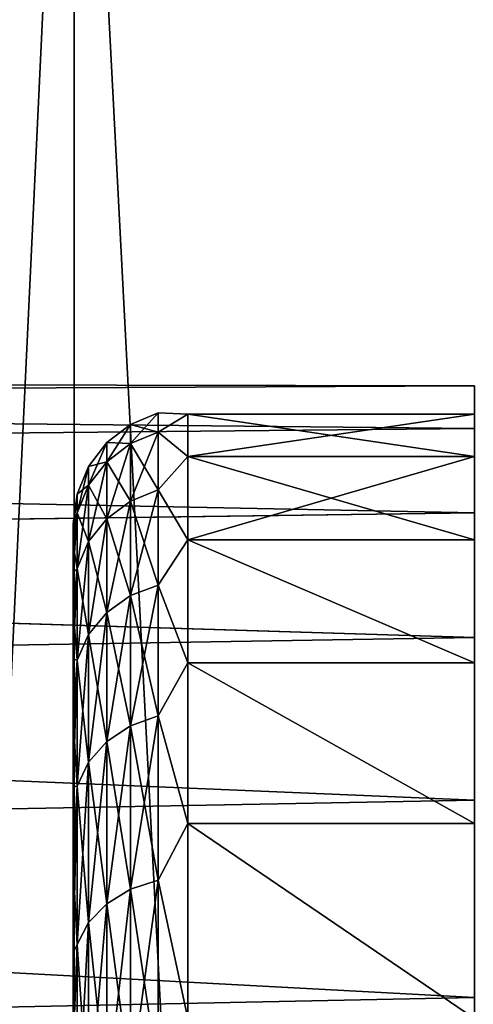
# Model space of a CAD drawing. Header units: metres. Extents: x -109 to 109, y -78 to 121.
# Tile 312 of 656: x -85.294 to -84.502, y 106.937 to 108.655. Entities that reach past the tile are written whole.
import ezdxf

# ---------------------------------------------------------------- set-up
doc = ezdxf.new("R2010")
doc.units = ezdxf.units.M
doc.layers.add('solid_508554_SW0001', color=7, linetype='CONTINUOUS')

msp = doc.modelspace()

# ---------------------------------------------------------------- linework, layer by layer
at = {"layer": 'solid_508554_SW0001'}
for points in [[(-86.160873, 109.825623, -23.301292), (-86.160873, 89.525627, -23.301289), (-85.198685, 89.525627, -22.339108)], [(-86.160873, 109.825623, -23.301292), (-85.198685, 89.525627, -22.339108), (-85.198708, 109.825623, -22.339127)], [(-85.198708, 109.825623, -41.660873), (-85.198685, 89.525627, -41.660892), (-86.160873, 89.525627, -40.698711)], [(-85.198708, 109.825623, -41.660873), (-86.160873, 89.525627, -40.698711), (-86.160873, 109.825623, -40.698708)], [(-85.198708, 109.825623, -22.339127), (-85.198685, 89.525627, -22.339108), (-84.141197, 89.525627, -21.482773)], [(-85.198708, 109.825623, -22.339127), (-84.141197, 89.525627, -21.482773), (-84.141228, 109.825623, -21.482794)], [(-84.141228, 109.825623, -42.517204), (-85.198685, 89.525627, -41.660892), (-85.198708, 109.825623, -41.660873)], [(-84.141228, 109.825623, -42.517204), (-84.141197, 89.525627, -42.517227), (-85.198685, 89.525627, -41.660892)], [(-89.5, 108.025627, -32), (-84.5, 108.016296, -32.272972), (-84.5, 108.016296, -31.727028)], [(-89.489861, 107.992546, -31.486633), (-89.5, 108.025627, -32), (-84.5, 108.016296, -31.727028)], [(-89.5, 108.025627, -32), (-89.489861, 107.992554, -32.513279), (-84.5, 108.016296, -32.272972)], [(-89.489861, 107.992546, -31.486633), (-84.5, 108.016296, -31.727028), (-84.5, 107.941956, -31.186171)], [(-89.489861, 107.992554, -32.513279), (-84.5, 107.941956, -32.813831), (-84.5, 108.016296, -32.272972)], [(-89.489861, 107.992554, -32.513279), (-89.459908, 107.893333, -33.020226), (-84.5, 107.941956, -32.813831)], [(-89.459892, 107.893288, -30.979616), (-89.489861, 107.992546, -31.486633), (-84.5, 107.941956, -31.186171)], [(-85.100044, 107.915245, -31.487923), (-85.051765, 107.935074, -31.485312), (-85.051765, 107.968811, -32)], [(-85.100044, 107.948807, -32), (-85.051765, 107.968811, -32), (-85.051765, 107.935074, -32.51469)], [(-85.100044, 107.948807, -32), (-85.100044, 107.915245, -31.487923), (-85.051765, 107.968811, -32)], [(-85.051765, 107.968811, -32), (-85, 107.966415, -31.730442), (-85, 107.966415, -32.269558)], [(-85.051765, 107.968811, -32), (-85.051765, 107.935074, -31.485312), (-85, 107.966415, -31.730442)], [(-85.051765, 107.935074, -32.51469), (-85.051765, 107.968811, -32), (-85, 107.966415, -32.269558)], [(-85.051765, 107.935074, -31.485312), (-85, 107.893005, -31.19635), (-85, 107.966415, -31.730442)], [(-85.051765, 107.935074, -32.51469), (-85, 107.966415, -32.269558), (-85, 107.893005, -32.80365)], [(-85, 107.893005, -31.19635), (-84.5, 107.893005, -31.196352), (-84.5, 107.966415, -31.730444)], [(-85, 107.966415, -31.730442), (-84.5, 107.966415, -31.730444), (-84.5, 107.966415, -32.269558)], [(-85, 107.966415, -31.730442), (-85, 107.893005, -31.19635), (-84.5, 107.966415, -31.730444)], [(-85, 107.966415, -32.269558), (-84.5, 107.966415, -32.269558), (-84.5, 107.893005, -32.80365)], [(-85, 107.966415, -32.269558), (-85, 107.966415, -31.730442), (-84.5, 107.966415, -32.269558)], [(-85, 107.893005, -32.80365), (-85, 107.966415, -32.269558), (-84.5, 107.893005, -32.80365)], [(-85.141495, 107.883682, -31.492077), (-85.100044, 107.915245, -31.487923), (-85.100044, 107.948807, -32)], [(-85.141495, 107.916977, -32), (-85.100044, 107.948807, -32), (-85.100044, 107.915245, -32.512077)], [(-85.141495, 107.916977, -32), (-85.141495, 107.883682, -31.492077), (-85.100044, 107.948807, -32)], [(-85.100044, 107.915245, -32.512077), (-85.100044, 107.948807, -32), (-85.051765, 107.935074, -32.51469)], [(-89.459908, 107.893333, -33.020226), (-84.5, 107.794662, -33.339527), (-84.5, 107.941956, -32.813831)], [(-89.459892, 107.893288, -30.979616), (-84.5, 107.941956, -31.186171), (-84.5, 107.794662, -30.660473)], [(-85.100044, 107.815125, -30.984606), (-85.051765, 107.83445, -30.979429), (-85.051765, 107.935074, -31.485312)], [(-85.100044, 107.915245, -31.487923), (-85.100044, 107.815125, -30.984606), (-85.051765, 107.935074, -31.485312)], [(-85.100044, 107.915245, -32.512077), (-85.051765, 107.935074, -32.51469), (-85.051765, 107.83445, -33.020573)], [(-85.051765, 107.935074, -31.485312), (-85.051765, 107.83445, -30.979429), (-85, 107.893005, -31.19635)], [(-85.051765, 107.83445, -33.020573), (-85.051765, 107.935074, -32.51469), (-85, 107.893005, -32.80365)], [(-85.173286, 107.842552, -31.497492), (-85.141495, 107.883682, -31.492077), (-85.141495, 107.916977, -32)], [(-85.173286, 107.875488, -32), (-85.141495, 107.916977, -32), (-85.141495, 107.883682, -32.507923)], [(-85.173286, 107.875488, -32), (-85.173286, 107.842552, -31.497492), (-85.141495, 107.916977, -32)], [(-85.141495, 107.883682, -32.507923), (-85.141495, 107.916977, -32), (-85.100044, 107.915245, -32.512077)], [(-85.141495, 107.784378, -30.992846), (-85.100044, 107.815125, -30.984606), (-85.100044, 107.915245, -31.487923)], [(-85.141495, 107.883682, -31.492077), (-85.141495, 107.784378, -30.992846), (-85.100044, 107.915245, -31.487923)], [(-85.141495, 107.883682, -32.507923), (-85.100044, 107.915245, -32.512077), (-85.100044, 107.815125, -33.015392)], [(-85.100044, 107.815125, -33.015392), (-85.100044, 107.915245, -32.512077), (-85.051765, 107.83445, -33.020573)], [(-89.459908, 107.893333, -33.020226), (-89.411552, 107.728096, -33.51384), (-84.5, 107.794662, -33.339527)], [(-89.411507, 107.727936, -30.48576), (-89.459892, 107.893288, -30.979616), (-84.5, 107.794662, -30.660473)], [(-85.051765, 107.83445, -30.979429), (-85, 107.747559, -30.677227), (-85, 107.893005, -31.19635)], [(-85.051765, 107.83445, -33.020573), (-85, 107.893005, -32.80365), (-85, 107.747559, -33.322773)], [(-85, 107.747559, -30.677227), (-84.5, 107.747559, -30.677229), (-84.5, 107.893005, -31.196352)], [(-85, 107.893005, -31.19635), (-85, 107.747559, -30.677227), (-84.5, 107.893005, -31.196352)], [(-85, 107.893005, -32.80365), (-84.5, 107.893005, -32.80365), (-84.5, 107.747559, -33.322769)], [(-85, 107.747559, -33.322773), (-85, 107.893005, -32.80365), (-84.5, 107.747559, -33.322769)], [(-85.193237, 107.794662, -31.503798), (-85.173286, 107.842552, -31.497492), (-85.173286, 107.875488, -32)], [(-85.193237, 107.827187, -32), (-85.173286, 107.875488, -32), (-85.173286, 107.842552, -32.502506)], [(-85.193237, 107.827187, -32), (-85.193237, 107.794662, -31.503798), (-85.173286, 107.875488, -32)], [(-85.173286, 107.744308, -31.003582), (-85.141495, 107.784378, -30.992846), (-85.141495, 107.883682, -31.492077)], [(-85.173286, 107.842552, -31.497492), (-85.173286, 107.744308, -31.003582), (-85.141495, 107.883682, -31.492077)], [(-85.173286, 107.842552, -32.502506), (-85.141495, 107.883682, -32.507923), (-85.141495, 107.784378, -33.007156)], [(-85.173286, 107.842552, -32.502506), (-85.173286, 107.875488, -32), (-85.141495, 107.883682, -32.507923)], [(-85.141495, 107.784378, -33.007156), (-85.141495, 107.883682, -32.507923), (-85.100044, 107.815125, -33.015392)], [(-85.193237, 107.697655, -31.016083), (-85.173286, 107.744308, -31.003582), (-85.173286, 107.842552, -31.497492)], [(-85.193237, 107.794662, -31.503798), (-85.193237, 107.697655, -31.016083), (-85.173286, 107.842552, -31.497492)], [(-85.193237, 107.794662, -32.496204), (-85.173286, 107.842552, -32.502506), (-85.173286, 107.744308, -32.996418)], [(-85.193237, 107.794662, -32.496204), (-85.193237, 107.827187, -32), (-85.173286, 107.842552, -32.502506)], [(-85.173286, 107.744308, -32.996418), (-85.173286, 107.842552, -32.502506), (-85.141495, 107.784378, -33.007156)], [(-85.193237, 107.827187, -32), (-85.199997, 107.775627, -31.999998), (-85.199997, 107.766068, -31.732399)], [(-85.193237, 107.794662, -32.496204), (-85.199997, 107.775627, -31.999998), (-85.193237, 107.827187, -32)], [(-85.193237, 107.827187, -32), (-85.199997, 107.766068, -31.732399), (-85.193237, 107.794662, -31.503798)], [(-85.100044, 107.650169, -30.498665), (-85.051765, 107.668655, -30.491009), (-85.051765, 107.83445, -30.979429)], [(-85.100044, 107.815125, -30.984606), (-85.100044, 107.650169, -30.498665), (-85.051765, 107.83445, -30.979429)], [(-85.100044, 107.815125, -33.015392), (-85.051765, 107.83445, -33.020573), (-85.051765, 107.668655, -33.508991)], [(-85.051765, 107.83445, -30.979429), (-85.051765, 107.668655, -30.491009), (-85, 107.747559, -30.677227)], [(-85.051765, 107.668655, -33.508991), (-85.051765, 107.83445, -33.020573), (-85, 107.747559, -33.322773)], [(-85.141495, 107.620766, -30.510845), (-85.100044, 107.650169, -30.498665), (-85.100044, 107.815125, -30.984606)], [(-85.141495, 107.784378, -30.992846), (-85.141495, 107.620766, -30.510845), (-85.100044, 107.815125, -30.984606)], [(-85.141495, 107.784378, -33.007156), (-85.100044, 107.815125, -33.015392), (-85.100044, 107.650169, -33.501335)], [(-85.100044, 107.650169, -33.501335), (-85.100044, 107.815125, -33.015392), (-85.051765, 107.668655, -33.508991)], [(-89.411552, 107.728096, -33.51384), (-84.5, 107.577156, -33.840271), (-84.5, 107.794662, -33.339527)], [(-89.411507, 107.727936, -30.48576), (-84.5, 107.794662, -30.660473), (-84.5, 107.577156, -30.159729)], [(-85.193237, 107.794662, -32.496204), (-85.199997, 107.737434, -32.533833), (-85.199997, 107.766068, -32.267597)], [(-85.193237, 107.697655, -32.983917), (-85.199997, 107.737434, -32.533833), (-85.193237, 107.794662, -32.496204)], [(-85.193237, 107.794662, -32.496204), (-85.199997, 107.766068, -32.267597), (-85.199997, 107.775627, -31.999998)], [(-85.193237, 107.794662, -31.503798), (-85.199997, 107.766068, -31.732399), (-85.199997, 107.737434, -31.466166)], [(-85.193237, 107.794662, -31.503798), (-85.199997, 107.737434, -31.466166), (-85.199997, 107.689873, -31.202654)], [(-85.193237, 107.794662, -31.503798), (-85.199997, 107.689873, -31.202654), (-85.193237, 107.697655, -31.016083)], [(-85.193237, 107.697655, -32.983917), (-85.193237, 107.794662, -32.496204), (-85.173286, 107.744308, -32.996418)], [(-85.199997, 107.766068, -31.732399), (-85.199997, 107.775627, -31.999998), (-85.199997, 107.766068, -32.267597)], [(-85.173286, 107.582436, -30.52672), (-85.141495, 107.620766, -30.510845), (-85.141495, 107.784378, -30.992846)], [(-85.173286, 107.744308, -31.003582), (-85.173286, 107.582436, -30.52672), (-85.141495, 107.784378, -30.992846)], [(-85.173286, 107.744308, -32.996418), (-85.141495, 107.784378, -33.007156), (-85.141495, 107.620766, -33.489155)], [(-85.141495, 107.620766, -33.489155), (-85.141495, 107.784378, -33.007156), (-85.100044, 107.650169, -33.501335)], [(-85.199997, 107.766068, -31.732399), (-85.199997, 107.766068, -32.267597), (-85.199997, 107.737434, -32.533833)], [(-85.199997, 107.737434, -31.466166), (-85.199997, 107.766068, -31.732399), (-85.199997, 107.737434, -32.533833)], [(-85.199997, 107.737434, -31.466166), (-85.199997, 107.737434, -32.533833), (-85.199997, 107.68988, -32.797344)], [(-85.193237, 107.697655, -32.983917), (-85.199997, 107.68988, -32.797344), (-85.199997, 107.737434, -32.533833)], [(-85.199997, 107.689873, -31.202654), (-85.199997, 107.737434, -31.466166), (-85.199997, 107.68988, -32.797344)], [(-85.193237, 107.537811, -30.545206), (-85.173286, 107.582436, -30.52672), (-85.173286, 107.744308, -31.003582)], [(-85.193237, 107.697655, -31.016083), (-85.193237, 107.537811, -30.545206), (-85.173286, 107.744308, -31.003582)], [(-85.193237, 107.697655, -32.983917), (-85.173286, 107.744308, -32.996418), (-85.173286, 107.582436, -33.473278)], [(-85.173286, 107.582436, -33.473278), (-85.173286, 107.744308, -32.996418), (-85.141495, 107.620766, -33.489155)], [(-85.051765, 107.668655, -30.491009), (-85, 107.532776, -30.182745), (-85, 107.747559, -30.677227)], [(-85.051765, 107.668655, -33.508991), (-85, 107.747559, -33.322773), (-85, 107.532776, -33.817257)], [(-85, 107.747559, -30.677227), (-84.5, 107.532776, -30.182747), (-84.5, 107.747559, -30.677229)], [(-85, 107.747559, -30.677227), (-85, 107.532776, -30.182745), (-84.5, 107.532776, -30.182747)], [(-85, 107.747559, -33.322773), (-84.5, 107.747559, -33.322769), (-84.5, 107.532776, -33.817253)], [(-85, 107.532776, -33.817257), (-85, 107.747559, -33.322773), (-84.5, 107.532776, -33.817253)], [(-89.411552, 107.728096, -33.51384), (-89.347359, 107.497604, -33.986301), (-84.5, 107.577156, -33.840271)], [(-89.347313, 107.497437, -30.013411), (-89.411507, 107.727936, -30.48576), (-84.5, 107.577156, -30.159729)], [(-85.193237, 107.697655, -32.983917), (-85.199997, 107.623642, -33.056786), (-85.199997, 107.68988, -32.797344)], [(-85.193237, 107.537811, -33.454796), (-85.199997, 107.623642, -33.056786), (-85.193237, 107.697655, -32.983917)], [(-85.193237, 107.697655, -31.016083), (-85.199997, 107.689873, -31.202654), (-85.199997, 107.623634, -30.943211)], [(-85.193237, 107.697655, -31.016083), (-85.199997, 107.623634, -30.943211), (-85.199997, 107.539055, -30.689159)], [(-85.193237, 107.697655, -31.016083), (-85.199997, 107.539055, -30.689159), (-85.193237, 107.537811, -30.545206)], [(-85.199997, 107.689873, -31.202654), (-85.199997, 107.68988, -32.797344), (-85.199997, 107.623642, -33.056786)], [(-85.199997, 107.623634, -30.943211), (-85.199997, 107.689873, -31.202654), (-85.199997, 107.623642, -33.056786)], [(-85.193237, 107.537811, -33.454796), (-85.193237, 107.697655, -32.983917), (-85.173286, 107.582436, -33.473278)], [(-85.100044, 107.423195, -30.03841), (-85.051765, 107.440521, -30.028408), (-85.051765, 107.668655, -30.491009)], [(-85.100044, 107.650169, -30.498665), (-85.100044, 107.423195, -30.03841), (-85.051765, 107.668655, -30.491009)], [(-85.100044, 107.650169, -33.501335), (-85.051765, 107.668655, -33.508991), (-85.051765, 107.440521, -33.971592)], [(-85.051765, 107.668655, -30.491009), (-85.051765, 107.440521, -30.028408), (-85, 107.532776, -30.182745)], [(-85.051765, 107.440521, -33.971592), (-85.051765, 107.668655, -33.508991), (-85, 107.532776, -33.817257)], [(-85.141495, 107.39563, -30.054327), (-85.100044, 107.423195, -30.03841), (-85.100044, 107.650169, -30.498665)], [(-85.141495, 107.620766, -30.510845), (-85.141495, 107.39563, -30.054327), (-85.100044, 107.650169, -30.498665)], [(-85.141495, 107.620766, -33.489155), (-85.100044, 107.650169, -33.501335), (-85.100044, 107.423195, -33.96159)], [(-85.100044, 107.423195, -33.96159), (-85.100044, 107.650169, -33.501335), (-85.051765, 107.440521, -33.971592)], [(-85.199997, 107.623634, -30.943211), (-85.199997, 107.623642, -33.056786), (-85.199997, 107.539055, -33.310841)], [(-85.193237, 107.537811, -33.454796), (-85.199997, 107.539055, -33.310841), (-85.199997, 107.623642, -33.056786)], [(-85.199997, 107.539055, -30.689159), (-85.199997, 107.623634, -30.943211), (-85.199997, 107.539055, -33.310841)], [(-85.173286, 107.359703, -30.075068), (-85.141495, 107.39563, -30.054327), (-85.141495, 107.620766, -30.510845)], [(-85.173286, 107.582436, -30.52672), (-85.173286, 107.359703, -30.075068), (-85.141495, 107.620766, -30.510845)], [(-85.173286, 107.582436, -33.473278), (-85.141495, 107.620766, -33.489155), (-85.141495, 107.39563, -33.945675)], [(-85.141495, 107.39563, -33.945675), (-85.141495, 107.620766, -33.489155), (-85.100044, 107.423195, -33.96159)], [(-89.347359, 107.497604, -33.986301), (-84.5, 107.293495, -34.306732), (-84.5, 107.577156, -33.840271)], [(-89.347313, 107.497437, -30.013411), (-84.5, 107.577156, -30.159729), (-84.5, 107.293495, -29.693266)], [(-85.193237, 107.317871, -30.099218), (-85.173286, 107.359703, -30.075068), (-85.173286, 107.582436, -30.52672)], [(-85.193237, 107.537811, -30.545206), (-85.193237, 107.317871, -30.099218), (-85.173286, 107.582436, -30.52672)], [(-85.193237, 107.537811, -33.454796), (-85.173286, 107.582436, -33.473278), (-85.173286, 107.359703, -33.924931)], [(-85.173286, 107.359703, -33.924931), (-85.173286, 107.582436, -33.473278), (-85.141495, 107.39563, -33.945675)], [(-85.199997, 107.539055, -30.689159), (-85.199997, 107.539055, -33.310841), (-85.199997, 107.436562, -33.558205)], [(-85.193237, 107.537811, -33.454796), (-85.199997, 107.436562, -33.558205), (-85.199997, 107.539055, -33.310841)], [(-85.199997, 107.436562, -30.441792), (-85.199997, 107.539055, -30.689159), (-85.199997, 107.436562, -33.558205)], [(-85.193237, 107.537811, -30.545206), (-85.199997, 107.539055, -30.689159), (-85.199997, 107.436562, -30.441792)], [(-85.193237, 107.317871, -33.90078), (-85.199997, 107.436562, -33.558205), (-85.193237, 107.537811, -33.454796)], [(-85.193237, 107.537811, -30.545206), (-85.199997, 107.436562, -30.441792), (-85.199997, 107.316681, -30.202374)], [(-85.193237, 107.537811, -30.545206), (-85.199997, 107.316681, -30.202374), (-85.193237, 107.317871, -30.099218)], [(-85.193237, 107.317871, -33.90078), (-85.193237, 107.537811, -33.454796), (-85.173286, 107.359703, -33.924931)], [(-85.051765, 107.440521, -30.028408), (-85, 107.252655, -29.722115), (-85, 107.532776, -30.182745)], [(-85.051765, 107.440521, -33.971592), (-85, 107.532776, -33.817257), (-85, 107.252655, -34.277885)], [(-85, 107.532776, -30.182745), (-84.5, 107.252663, -29.722118), (-84.5, 107.532776, -30.182747)], [(-85, 107.532776, -30.182745), (-85, 107.252655, -29.722115), (-84.5, 107.252663, -29.722118)], [(-85, 107.532776, -33.817257), (-84.5, 107.532776, -33.817253), (-84.5, 107.252663, -34.277882)], [(-85, 107.252655, -34.277885), (-85, 107.532776, -33.817257), (-84.5, 107.252663, -34.277882)], [(-89.347359, 107.497604, -33.986301), (-89.27124, 107.204384, -34.428066), (-84.5, 107.293495, -34.306732)], [(-89.27124, 107.204384, -29.571938), (-89.347313, 107.497437, -30.013411), (-84.5, 107.293495, -29.693266)], [(-85.199997, 107.436562, -30.441792), (-85.199997, 107.436562, -33.558205), (-85.199997, 107.316681, -33.797623)], [(-85.193237, 107.317871, -33.90078), (-85.199997, 107.316681, -33.797623), (-85.199997, 107.436562, -33.558205)], [(-85.199997, 107.316681, -30.202374), (-85.199997, 107.436562, -30.441792), (-85.199997, 107.316681, -33.797623)], [(-85.100044, 107.138092, -29.611719), (-85.051765, 107.153961, -29.599541), (-85.051765, 107.440521, -30.028408)], [(-85.100044, 107.423195, -30.03841), (-85.100044, 107.138092, -29.611719), (-85.051765, 107.440521, -30.028408)], [(-85.100044, 107.423195, -33.96159), (-85.051765, 107.440521, -33.971592), (-85.051765, 107.153961, -34.400459)], [(-85.051765, 107.440521, -30.028408), (-85.051765, 107.153961, -29.599541), (-85, 107.252655, -29.722115)], [(-85.051765, 107.153961, -34.400459), (-85.051765, 107.440521, -33.971592), (-85, 107.252655, -34.277885)], [(-85.141495, 107.112839, -29.631098), (-85.100044, 107.138092, -29.611719), (-85.100044, 107.423195, -30.03841)], [(-85.141495, 107.39563, -30.054327), (-85.141495, 107.112839, -29.631098), (-85.100044, 107.423195, -30.03841)], [(-85.141495, 107.39563, -33.945675), (-85.100044, 107.423195, -33.96159), (-85.100044, 107.138092, -34.388279)], [(-85.100044, 107.138092, -34.388279), (-85.100044, 107.423195, -33.96159), (-85.051765, 107.153961, -34.400459)], [(-85.173286, 107.079926, -29.656351), (-85.141495, 107.112839, -29.631098), (-85.141495, 107.39563, -30.054327)], [(-85.173286, 107.359703, -30.075068), (-85.173286, 107.079926, -29.656351), (-85.141495, 107.39563, -30.054327)], [(-85.173286, 107.359703, -33.924931), (-85.141495, 107.39563, -33.945675), (-85.141495, 107.112839, -34.3689)], [(-85.141495, 107.112839, -34.3689), (-85.141495, 107.39563, -33.945675), (-85.100044, 107.138092, -34.388279)], [(-85.193237, 107.041611, -29.685757), (-85.173286, 107.079926, -29.656351), (-85.173286, 107.359703, -30.075068)], [(-85.193237, 107.317871, -30.099218), (-85.193237, 107.041611, -29.685757), (-85.173286, 107.359703, -30.075068)], [(-85.193237, 107.317871, -33.90078), (-85.173286, 107.359703, -33.924931), (-85.173286, 107.079926, -34.343647)], [(-85.173286, 107.079926, -34.343647), (-85.173286, 107.359703, -33.924931), (-85.141495, 107.112839, -34.3689)], [(-85.193237, 107.317871, -33.90078), (-85.199997, 107.180023, -34.027874), (-85.199997, 107.316681, -33.797623)], [(-85.193237, 107.041611, -34.314243), (-85.199997, 107.180023, -34.027874), (-85.193237, 107.317871, -33.90078)], [(-85.193237, 107.317871, -30.099218), (-85.199997, 107.316681, -30.202374), (-85.199997, 107.180023, -29.972122)], [(-85.193237, 107.317871, -30.099218), (-85.199997, 107.180023, -29.972122), (-85.199997, 107.027283, -29.752207)], [(-85.193237, 107.317871, -30.099218), (-85.199997, 107.027283, -29.752207), (-85.193237, 107.041611, -29.685757)], [(-85.199997, 107.316681, -30.202374), (-85.199997, 107.316681, -33.797623), (-85.199997, 107.180023, -34.027874)], [(-85.199997, 107.180023, -29.972122), (-85.199997, 107.316681, -30.202374), (-85.199997, 107.180023, -34.027874)], [(-85.193237, 107.041611, -34.314243), (-85.193237, 107.317871, -33.90078), (-85.173286, 107.079926, -34.343647)], [(-89.27124, 107.204384, -29.571938), (-84.5, 107.293495, -29.693266), (-84.5, 106.948959, -29.269775)], [(-89.27124, 107.204384, -34.428066), (-84.5, 106.948959, -34.730225), (-84.5, 107.293495, -34.306732)], [(-85.051765, 107.153961, -29.599541), (-85, 106.91243, -29.303917), (-85, 107.252655, -29.722115)], [(-85.051765, 107.153961, -34.400459), (-85, 107.252655, -34.277885), (-85, 106.91243, -34.696083)], [(-85, 107.252655, -29.722115), (-84.5, 106.91243, -29.303919), (-84.5, 107.252663, -29.722118)], [(-85, 107.252655, -34.277885), (-84.5, 107.252663, -34.277882), (-84.5, 106.91243, -34.696079)], [(-85, 107.252655, -29.722115), (-85, 106.91243, -29.303917), (-84.5, 106.91243, -29.303919)], [(-85, 106.91243, -34.696083), (-85, 107.252655, -34.277885), (-84.5, 106.91243, -34.696079)], [(-89.188416, 106.853333, -29.170856), (-89.27124, 107.204384, -29.571938), (-84.5, 106.948959, -29.269775)], [(-89.27124, 107.204384, -34.428066), (-89.188416, 106.85334, -34.829136), (-84.5, 106.948959, -34.730225)], [(-85.199997, 107.180023, -29.972122), (-85.199997, 107.180023, -34.027874), (-85.199997, 107.027283, -34.247791)], [(-85.193237, 107.041611, -34.314243), (-85.199997, 107.027283, -34.247791), (-85.199997, 107.180023, -34.027874)], [(-85.199997, 107.027283, -29.752207), (-85.199997, 107.180023, -29.972122), (-85.199997, 107.027283, -34.247791)], [(-85.100044, 106.799736, -29.225893), (-85.051765, 106.813881, -29.211746), (-85.051765, 107.153961, -29.599541)], [(-85.100044, 107.138092, -29.611719), (-85.100044, 106.799736, -29.225893), (-85.051765, 107.153961, -29.599541)], [(-85.100044, 107.138092, -34.388279), (-85.051765, 107.153961, -34.400459), (-85.051765, 106.813881, -34.788254)], [(-85.051765, 107.153961, -29.599541), (-85.051765, 106.813881, -29.211746), (-85, 106.91243, -29.303917)], [(-85.051765, 106.813881, -34.788254), (-85.051765, 107.153961, -34.400459), (-85, 106.91243, -34.696083)], [(-85.141495, 106.777222, -29.248402), (-85.100044, 106.799736, -29.225893), (-85.100044, 107.138092, -29.611719)], [(-85.141495, 107.112839, -29.631098), (-85.141495, 106.777222, -29.248402), (-85.100044, 107.138092, -29.611719)], [(-85.141495, 107.112839, -34.3689), (-85.100044, 107.138092, -34.388279), (-85.100044, 106.799736, -34.774105)], [(-85.100044, 106.799736, -34.774105), (-85.100044, 107.138092, -34.388279), (-85.051765, 106.813881, -34.788254)], [(-85.173286, 106.747894, -29.277735), (-85.141495, 106.777222, -29.248402), (-85.141495, 107.112839, -29.631098)], [(-85.173286, 107.079926, -29.656351), (-85.173286, 106.747894, -29.277735), (-85.141495, 107.112839, -29.631098)], [(-85.173286, 107.079926, -34.343647), (-85.141495, 107.112839, -34.3689), (-85.141495, 106.777222, -34.751598)], [(-85.141495, 106.777222, -34.751598), (-85.141495, 107.112839, -34.3689), (-85.100044, 106.799736, -34.774105)], [(-85.193237, 106.713737, -29.31189), (-85.173286, 106.747894, -29.277735), (-85.173286, 107.079926, -29.656351)], [(-85.193237, 107.041611, -29.685757), (-85.193237, 106.713737, -29.31189), (-85.173286, 107.079926, -29.656351)], [(-85.193237, 107.041611, -34.314243), (-85.173286, 107.079926, -34.343647), (-85.173286, 106.747894, -34.722263)], [(-85.173286, 106.747894, -34.722263), (-85.173286, 107.079926, -34.343647), (-85.141495, 106.777222, -34.751598)], [(-85.193237, 107.041611, -34.314243), (-85.199997, 106.85923, -34.456253), (-85.199997, 107.027283, -34.247791)], [(-85.193237, 106.713737, -34.68811), (-85.199997, 106.85923, -34.456253), (-85.193237, 107.041611, -34.314243)], [(-85.193237, 107.041611, -29.685757), (-85.199997, 107.027283, -29.752207), (-85.199997, 106.85923, -29.543747)], [(-85.193237, 107.041611, -29.685757), (-85.199997, 106.85923, -29.543747), (-85.193237, 106.713737, -29.31189)], [(-85.193237, 106.713737, -34.68811), (-85.193237, 107.041611, -34.314243), (-85.173286, 106.747894, -34.722263)], [(-85.199997, 107.027283, -29.752207), (-85.199997, 107.027283, -34.247791), (-85.199997, 106.85923, -34.456253)], [(-85.199997, 106.85923, -29.543747), (-85.199997, 107.027283, -29.752207), (-85.199997, 106.85923, -34.456253)], [(-89.188416, 106.853333, -29.170856), (-84.5, 106.948959, -29.269775), (-84.5, 106.549965, -28.897144)], [(-89.188416, 106.85334, -34.829136), (-84.5, 106.549965, -35.102856), (-84.5, 106.948959, -34.730225)]]:
    msp.add_3dface(points, dxfattribs=at)

doc.saveas('drawing.dxf')
